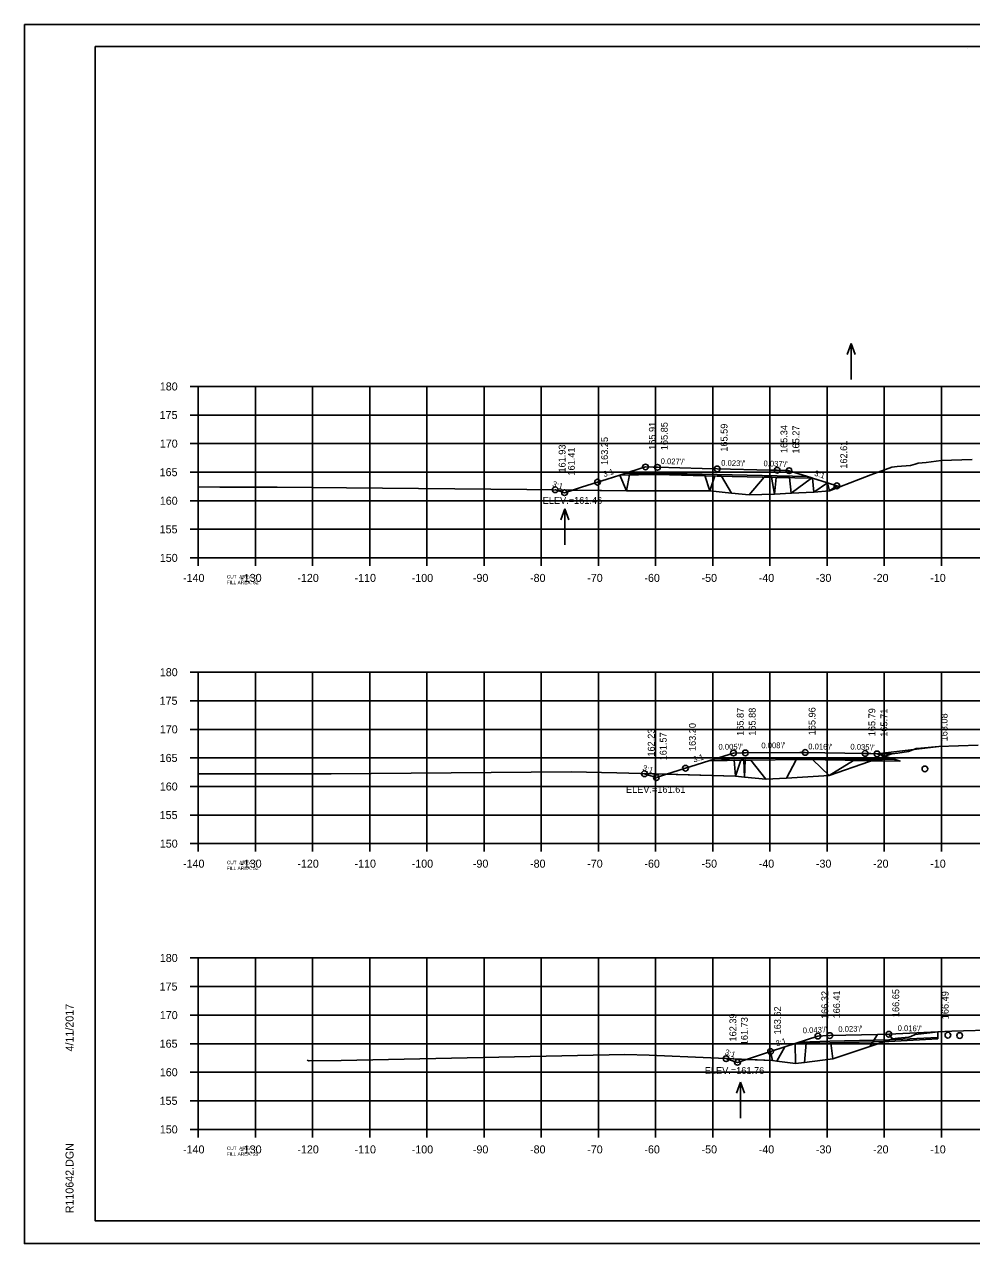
# Model space of a CAD drawing. Extents: x 1368503 to 1373085, y 379840 to 381833.
# Drawn here: x 1368502.7 to 1368668.3, y 380126 to 380339.4 of the extents above; entities that cross this region are included whole.
import ezdxf

# ---------------------------------------------------------------- set-up
doc = ezdxf.new("R2010")
doc.units = 0
for name, color, linetype in [('S_BRIDGE', 7, 'Continuous'), ('S_EDGE_PAVEMENT', 7, 'Continuous'), ('S_GRAVEL_ROAD', 7, 'Continuous'), ('S_MISC_BOUNDARY', 7, 'Continuous'), ('S_OBSCURES', 7, 'Continuous'), ('S_PHOTO_CENTERS', 7, 'Continuous'), ('S_PHOTO_NOTES', 7, 'Continuous'), ('S_RDW_PT_SYM', 7, 'Continuous'), ('S_SHOULDER', 7, 'Continuous'), ('S_STREAM_ANNOT', 7, 'Continuous'), ('S_TRAILS', 7, 'Continuous'), ('S_TREE', 7, 'Continuous')]:
    doc.layers.add(name, color=color, linetype=linetype)

msp = doc.modelspace()

# ---------------------------------------------------------------- linework, layer by layer
at = {"layer": 'S_BRIDGE'}
for p, q in [((1368515.06, 380335.49), (1368831.24, 380335.49)), ((1368515.06, 380130.03), (1368515.06, 380335.49)), ((1368667.58, 380335.23), (1368667.58, 380335.23)), ((1368667.58, 380335.23), (1368667.58, 380335.23)), ((1368515.06, 380130.03), (1368515.06, 380130.03)), ((1368831.24, 380130.03), (1368515.06, 380130.03))]:
    msp.add_line(p, q, dxfattribs=at)
at = {"layer": 'S_EDGE_PAVEMENT'}
for p, q in [((1368531.66, 380276.03), (1368533.06, 380276.03)), ((1368533.06, 380246.03), (1368533.06, 380276.03)), ((1368531.66, 380271.03), (1368533.06, 380271.03)), ((1368531.66, 380266.03), (1368533.06, 380266.03)), ((1368531.66, 380261.03), (1368533.06, 380261.03)), ((1368531.66, 380256.03), (1368533.06, 380256.03)), ((1368531.66, 380251.03), (1368533.06, 380251.03)), ((1368531.66, 380246.03), (1368533.06, 380246.03)), ((1368533.06, 380246.03), (1368813.06, 380246.03)), ((1368533.06, 380244.63), (1368533.06, 380246.03)), ((1368543.06, 380244.63), (1368543.06, 380246.03)), ((1368553.06, 380244.63), (1368553.06, 380246.03)), ((1368563.06, 380244.63), (1368563.06, 380246.03)), ((1368573.06, 380244.63), (1368573.06, 380246.03)), ((1368583.06, 380244.63), (1368583.06, 380246.03)), ((1368593.06, 380244.63), (1368593.06, 380246.03)), ((1368603.06, 380244.63), (1368603.06, 380246.03)), ((1368613.06, 380244.63), (1368613.06, 380246.03)), ((1368623.06, 380244.63), (1368623.06, 380246.03)), ((1368633.06, 380244.63), (1368633.06, 380246.03)), ((1368643.06, 380244.63), (1368643.06, 380246.03)), ((1368653.06, 380244.63), (1368653.06, 380246.03)), ((1368663.06, 380244.63), (1368663.06, 380246.03)), ((1368531.66, 380226.03), (1368533.06, 380226.03)), ((1368533.06, 380196.03), (1368533.06, 380226.03)), ((1368531.66, 380221.03), (1368533.06, 380221.03)), ((1368531.66, 380216.03), (1368533.06, 380216.03)), ((1368531.66, 380211.03), (1368533.06, 380211.03)), ((1368531.66, 380206.03), (1368533.06, 380206.03)), ((1368531.66, 380201.03), (1368533.06, 380201.03)), ((1368531.66, 380196.03), (1368533.06, 380196.03)), ((1368533.06, 380196.03), (1368813.06, 380196.03)), ((1368533.06, 380194.63), (1368533.06, 380196.03)), ((1368543.06, 380194.63), (1368543.06, 380196.03)), ((1368553.06, 380194.63), (1368553.06, 380196.03)), ((1368563.06, 380194.63), (1368563.06, 380196.03)), ((1368573.06, 380194.63), (1368573.06, 380196.03)), ((1368583.06, 380194.63), (1368583.06, 380196.03)), ((1368593.06, 380194.63), (1368593.06, 380196.03)), ((1368603.06, 380194.63), (1368603.06, 380196.03)), ((1368613.06, 380194.63), (1368613.06, 380196.03)), ((1368623.06, 380194.63), (1368623.06, 380196.03)), ((1368633.06, 380194.63), (1368633.06, 380196.03)), ((1368643.06, 380194.63), (1368643.06, 380196.03)), ((1368653.06, 380194.63), (1368653.06, 380196.03)), ((1368663.06, 380194.63), (1368663.06, 380196.03)), ((1368531.66, 380176.03), (1368533.06, 380176.03)), ((1368533.06, 380146.03), (1368533.06, 380176.03)), ((1368531.66, 380171.03), (1368533.06, 380171.03)), ((1368531.66, 380166.03), (1368533.06, 380166.03)), ((1368531.66, 380161.03), (1368533.06, 380161.03)), ((1368531.66, 380156.03), (1368533.06, 380156.03)), ((1368531.66, 380151.03), (1368533.06, 380151.03)), ((1368531.66, 380146.03), (1368533.06, 380146.03)), ((1368533.06, 380146.03), (1368813.06, 380146.03)), ((1368533.06, 380144.63), (1368533.06, 380146.03)), ((1368543.06, 380144.63), (1368543.06, 380146.03)), ((1368553.06, 380144.63), (1368553.06, 380146.03)), ((1368563.06, 380144.63), (1368563.06, 380146.03)), ((1368573.06, 380144.63), (1368573.06, 380146.03)), ((1368583.06, 380144.63), (1368583.06, 380146.03)), ((1368593.06, 380144.63), (1368593.06, 380146.03)), ((1368603.06, 380144.63), (1368603.06, 380146.03)), ((1368613.06, 380144.63), (1368613.06, 380146.03)), ((1368623.06, 380144.63), (1368623.06, 380146.03)), ((1368633.06, 380144.63), (1368633.06, 380146.03)), ((1368643.06, 380144.63), (1368643.06, 380146.03)), ((1368653.06, 380144.63), (1368653.06, 380146.03)), ((1368663.06, 380144.63), (1368663.06, 380146.03))]:
    msp.add_line(p, q, dxfattribs=at)
at = {"layer": 'S_GRAVEL_ROAD'}
for p, q in [((1368647.25, 380283.55), (1368646.55, 380281.63)), ((1368647.25, 380277.26), (1368647.25, 380283.55)), ((1368647.25, 380283.55), (1368647.95, 380281.63)), ((1368597.16, 380254.59), (1368596.46, 380252.67)), ((1368597.16, 380248.31), (1368597.16, 380254.59)), ((1368597.16, 380254.59), (1368597.86, 380252.67)), ((1368627.93, 380154.3), (1368627.23, 380152.38)), ((1368627.93, 380148.01), (1368627.93, 380154.3)), ((1368627.93, 380154.3), (1368628.63, 380152.38))]:
    msp.add_line(p, q, dxfattribs=at)
at = {"layer": 'S_MISC_BOUNDARY'}
for points in [[(1368533.06, 380258.46), (1368536.84, 380258.43), (1368546.88, 380258.42), (1368559.01, 380258.31), (1368590.51, 380258.01), (1368607.98, 380257.77), (1368622.54, 380257.74), (1368626.31, 380257.38), (1368629.4, 380257.07), (1368633.86, 380257.2), (1368636.76, 380257.33), (1368640.74, 380257.53), (1368643.49, 380257.79), (1368650.73, 380260.57), (1368654.41, 380261.93), (1368655.34, 380262.01), (1368657.66, 380262.18), (1368658.46, 380262.43), (1368658.96, 380262.62), (1368660.36, 380262.73), (1368663, 380263.05), (1368668.44, 380263.25)], [(1368533.06, 380208.24), (1368534.97, 380208.24), (1368549.28, 380208.26), (1368556.32, 380208.26), (1368598.28, 380208.57), (1368606.28, 380208.41), (1368627.03, 380207.85), (1368628.59, 380207.69), (1368632.36, 380207.29), (1368635.98, 380207.47), (1368643.42, 380207.96), (1368650.47, 380210.41), (1368654.37, 380211.74), (1368655.42, 380211.89), (1368657.32, 380212.13), (1368658.52, 380212.62), (1368658.59, 380212.65), (1368658.83, 380212.68), (1368662.61, 380213.05), (1368669.46, 380213.29)], [(1368552.14, 380158.14), (1368552.39, 380158.05), (1368552.48, 380158.02), (1368558.04, 380158.11), (1368607.66, 380159.15), (1368611.94, 380159), (1368633.51, 380158.07), (1368634.28, 380157.98), (1368637.51, 380157.57), (1368639.1, 380157.71), (1368644.08, 380158.37), (1368650.55, 380160.55), (1368654.48, 380161.89), (1368655.45, 380161.97), (1368657.35, 380162.16), (1368657.73, 380162.31), (1368658.44, 380162.64), (1368661.03, 380162.93), (1368662.42, 380163.11), (1368664.85, 380163.19), (1368673.09, 380163.45)]]:
    msp.add_lwpolyline(points, dxfattribs=at)
at = {"layer": 'S_OBSCURES'}
for points in [[(1368640.52, 380259.99), (1368634.31, 380260.12), (1368623.84, 380260.36), (1368613.38, 380260.63), (1368606.8, 380260.51)], [(1368639.68, 380260.26), (1368634.31, 380260.37), (1368623.84, 380260.61), (1368613.38, 380260.88), (1368607.63, 380260.78)], [(1368651.79, 380211.74), (1368655.83, 380210.47), (1368649.7, 380210.57), (1368639.23, 380210.74), (1368628.76, 380210.66), (1368622.38, 380210.53)], [(1368655, 380210.73), (1368649.7, 380210.82), (1368639.23, 380210.99), (1368628.76, 380210.91), (1368623.22, 380210.8)], [(1368662.42, 380161.86), (1368653.87, 380161.43), (1368643.52, 380161.19), (1368637.46, 380161.05)], [(1368662.42, 380162.11), (1368653.87, 380161.68), (1368643.52, 380161.44), (1368638.29, 380161.32)]]:
    msp.add_lwpolyline(points, dxfattribs=at)
at = {"layer": 'S_PHOTO_CENTERS'}
for p, q in [((1368533.06, 380276.03), (1368813.06, 380276.03)), ((1368533.06, 380246.03), (1368533.06, 380276.03)), ((1368543.06, 380246.03), (1368543.06, 380276.03)), ((1368553.06, 380246.03), (1368553.06, 380276.03)), ((1368563.06, 380246.03), (1368563.06, 380276.03)), ((1368573.06, 380246.03), (1368573.06, 380276.03)), ((1368583.06, 380246.03), (1368583.06, 380276.03)), ((1368593.06, 380246.03), (1368593.06, 380276.03)), ((1368603.06, 380246.03), (1368603.06, 380276.03)), ((1368613.06, 380246.03), (1368613.06, 380276.03)), ((1368623.06, 380246.03), (1368623.06, 380276.03)), ((1368633.06, 380246.03), (1368633.06, 380276.03)), ((1368643.06, 380246.03), (1368643.06, 380276.03)), ((1368653.06, 380246.03), (1368653.06, 380276.03)), ((1368663.06, 380246.03), (1368663.06, 380276.03)), ((1368533.06, 380271.03), (1368813.06, 380271.03)), ((1368533.06, 380266.03), (1368813.06, 380266.03)), ((1368533.06, 380261.03), (1368813.06, 380261.03)), ((1368533.06, 380256.03), (1368813.06, 380256.03)), ((1368533.06, 380251.03), (1368813.06, 380251.03)), ((1368533.06, 380246.03), (1368813.06, 380246.03)), ((1368533.06, 380226.03), (1368813.06, 380226.03)), ((1368533.06, 380196.03), (1368533.06, 380226.03)), ((1368543.06, 380196.03), (1368543.06, 380226.03)), ((1368553.06, 380196.03), (1368553.06, 380226.03)), ((1368563.06, 380196.03), (1368563.06, 380226.03)), ((1368573.06, 380196.03), (1368573.06, 380226.03)), ((1368583.06, 380196.03), (1368583.06, 380226.03)), ((1368593.06, 380196.03), (1368593.06, 380226.03)), ((1368603.06, 380196.03), (1368603.06, 380226.03)), ((1368613.06, 380196.03), (1368613.06, 380226.03)), ((1368623.06, 380196.03), (1368623.06, 380226.03)), ((1368633.06, 380196.03), (1368633.06, 380226.03)), ((1368643.06, 380196.03), (1368643.06, 380226.03)), ((1368653.06, 380196.03), (1368653.06, 380226.03)), ((1368663.06, 380196.03), (1368663.06, 380226.03)), ((1368533.06, 380221.03), (1368813.06, 380221.03)), ((1368533.06, 380216.03), (1368813.06, 380216.03)), ((1368533.06, 380211.03), (1368813.06, 380211.03)), ((1368533.06, 380206.03), (1368813.06, 380206.03)), ((1368533.06, 380201.03), (1368813.06, 380201.03)), ((1368533.06, 380196.03), (1368813.06, 380196.03)), ((1368533.06, 380176.03), (1368813.06, 380176.03)), ((1368533.06, 380146.03), (1368533.06, 380176.03)), ((1368543.06, 380146.03), (1368543.06, 380176.03)), ((1368553.06, 380146.03), (1368553.06, 380176.03)), ((1368563.06, 380146.03), (1368563.06, 380176.03)), ((1368573.06, 380146.03), (1368573.06, 380176.03)), ((1368583.06, 380146.03), (1368583.06, 380176.03)), ((1368593.06, 380146.03), (1368593.06, 380176.03)), ((1368603.06, 380146.03), (1368603.06, 380176.03)), ((1368613.06, 380146.03), (1368613.06, 380176.03)), ((1368623.06, 380146.03), (1368623.06, 380176.03)), ((1368633.06, 380146.03), (1368633.06, 380176.03)), ((1368643.06, 380146.03), (1368643.06, 380176.03)), ((1368653.06, 380146.03), (1368653.06, 380176.03)), ((1368663.06, 380146.03), (1368663.06, 380176.03)), ((1368533.06, 380171.03), (1368813.06, 380171.03)), ((1368533.06, 380166.03), (1368813.06, 380166.03)), ((1368533.06, 380161.03), (1368813.06, 380161.03)), ((1368533.06, 380156.03), (1368813.06, 380156.03)), ((1368533.06, 380151.03), (1368813.06, 380151.03)), ((1368533.06, 380146.03), (1368813.06, 380146.03))]:
    msp.add_line(p, q, dxfattribs=at)
at = {"layer": 'S_PHOTO_NOTES'}
for p, q in [((1368502.66, 380339.38), (1368835.99, 380339.38)), ((1368502.66, 380126.05), (1368835.99, 380126.05))]:
    msp.add_line(p, q, dxfattribs=at)
for points in [[(1368502.65, 380339.38), (1368835.99, 380339.38), (1368835.99, 380126.05), (1368502.65, 380126.05)], [(1368748.98, 380335.49), (1368748.98, 380325.61), (1368784.71, 380325.61), (1368784.71, 380322.69), (1368807.91, 380322.69), (1368807.91, 380298.36), (1368831.24, 380298.36), (1368831.24, 380130.03), (1368515.06, 380130.03), (1368515.06, 380335.49)], [(1368598.57, 380257.9), (1368607.98, 380257.77), (1368606.8, 380260.51), (1368604.61, 380259.82), (1368602.92, 380259.28), (1368600.11, 380258.39)], [(1368607.98, 380257.77), (1368622.54, 380257.74), (1368621.65, 380260.42), (1368613.38, 380260.63), (1368608.49, 380260.54)], [(1368622.54, 380257.74), (1368626.31, 380257.38), (1368624.58, 380260.35), (1368623.84, 380260.36), (1368623.43, 380260.38)], [(1368629.4, 380257.07), (1368633.86, 380257.2), (1368633.34, 380260.14), (1368632.06, 380260.17)], [(1368633.86, 380257.2), (1368636.76, 380257.33), (1368636.51, 380260.07), (1368634.31, 380260.12), (1368634.17, 380260.12)], [(1368636.76, 380257.33), (1368640.74, 380257.53), (1368640.52, 380259.99), (1368640.33, 380259.99)], [(1368595.51, 380257.96), (1368595.51, 380257.94), (1368595.56, 380257.94)], [(1368595.56, 380257.94), (1368598.57, 380257.9), (1368597.13, 380257.44), (1368596.33, 380257.7)], [(1368640.74, 380257.53), (1368643.49, 380257.79), (1368643.12, 380259.16)], [(1368643.49, 380257.79), (1368645.28, 380258.48), (1368644.77, 380258.64)], [(1368614.99, 380208.18), (1368627.03, 380207.85), (1368626.78, 380210.62), (1368622.38, 380210.53), (1368619.21, 380209.52), (1368618.29, 380209.23)], [(1368627.03, 380207.85), (1368628.59, 380207.69), (1368628.47, 380210.65), (1368627.98, 380210.64)], [(1368628.59, 380207.69), (1368632.36, 380207.29), (1368629.73, 380210.66), (1368628.76, 380210.66), (1368628.71, 380210.65)], [(1368635.98, 380207.47), (1368643.42, 380207.96), (1368640.55, 380210.72), (1368639.23, 380210.74), (1368637.62, 380210.72)], [(1368643.42, 380207.96), (1368650.47, 380210.41), (1368650.39, 380210.55), (1368649.7, 380210.57), (1368647.65, 380210.6)], [(1368650.47, 380210.41), (1368650.88, 380210.55), (1368650.5, 380210.55)], [(1368650.88, 380210.55), (1368653.13, 380211.32), (1368655.83, 380210.47)], [(1368653.13, 380211.32), (1368654.37, 380211.74), (1368651.79, 380211.74)], [(1368611.1, 380208.26), (1368611.1, 380208.28), (1368614.99, 380208.18), (1368614.62, 380208.06), (1368613.19, 380207.6), (1368611.66, 380208.09)], [(1368650.55, 380160.55), (1368654.48, 380161.89), (1368653.87, 380162.68), (1368651.86, 380162.63), (1368651.06, 380161.36)], [(1368628.94, 380158.27), (1368633.51, 380158.07), (1368633.18, 380159.65)], [(1368634.28, 380157.98), (1368637.51, 380157.57), (1368637.46, 380161.05), (1368635.69, 380160.47)], [(1368639.1, 380157.71), (1368644.08, 380158.37), (1368643.69, 380161.19), (1368643.52, 380161.19), (1368639.42, 380161.09)], [(1368625.38, 380158.41), (1368625.38, 380158.42), (1368628.94, 380158.27), (1368628.81, 380158.22), (1368627.39, 380157.76), (1368625.66, 380158.32)]]:
    msp.add_lwpolyline(points, close=True, dxfattribs=at)
for centre in [(1368611.29, 380261.94), (1368613.38, 380261.88), (1368623.84, 380261.61), (1368634.31, 380261.37), (1368636.4, 380261.29), (1368602.92, 380259.28), (1368595.51, 380257.96), (1368597.13, 380257.44), (1368644.77, 380258.64), (1368628.76, 380211.91), (1368639.23, 380211.99), (1368626.67, 380211.89), (1368649.7, 380211.82), (1368651.79, 380211.74), (1368611.1, 380208.26), (1368618.29, 380209.23), (1368660.16, 380209.11), (1368613.19, 380207.6), (1368641.46, 380162.35), (1368643.52, 380162.44), (1368653.87, 380162.68), (1368664.19, 380162.52), (1368666.25, 380162.44), (1368633.18, 380159.65), (1368625.38, 380158.41), (1368627.39, 380157.76)]:
    msp.add_circle(centre, 0.5, dxfattribs=at)
at = {"layer": 'S_STREAM_ANNOT'}
for points in [[(1368595.51, 380257.96), (1368596.33, 380257.7), (1368597.13, 380257.44), (1368600.11, 380258.39), (1368602.92, 380259.28), (1368604.61, 380259.82), (1368606.8, 380260.51), (1368608.58, 380261.08), (1368611.29, 380261.94), (1368612.65, 380261.91), (1368613.38, 380261.88), (1368621.23, 380261.7), (1368623.84, 380261.61), (1368633.11, 380261.41), (1368634.31, 380261.37), (1368636.24, 380261.3), (1368636.4, 380261.29), (1368640.39, 380260.03), (1368640.52, 380259.99), (1368643.12, 380259.16), (1368644.77, 380258.64), (1368645.28, 380258.48)], [(1368611.1, 380208.26), (1368611.66, 380208.09), (1368613.19, 380207.6), (1368614.62, 380208.06), (1368618.29, 380209.23), (1368619.21, 380209.52), (1368622.38, 380210.53), (1368623.28, 380210.82), (1368626.67, 380211.89), (1368628.42, 380211.91), (1368628.76, 380211.91), (1368638.27, 380212), (1368639.23, 380211.99), (1368649.61, 380211.82), (1368649.7, 380211.82), (1368650.73, 380211.78), (1368651.79, 380211.74)], [(1368625.38, 380158.41), (1368625.66, 380158.32), (1368627.39, 380157.76), (1368628.81, 380158.22), (1368633.18, 380159.65), (1368635.69, 380160.47), (1368637.46, 380161.05), (1368639.48, 380161.71), (1368641.46, 380162.35), (1368642.33, 380162.39), (1368643.52, 380162.44), (1368651.86, 380162.63), (1368653.87, 380162.68), (1368662.42, 380163.11)]]:
    msp.add_lwpolyline(points, dxfattribs=at)
at = {"layer": 'S_TREE'}
for p, q in [((1368662.61, 380213.05), (1368651.79, 380211.74)), ((1368653.87, 380162.68), (1368662.42, 380163.11)), ((1368662.42, 380161.86), (1368662.42, 380163.11))]:
    msp.add_line(p, q, dxfattribs=at)

# ---------------------------------------------------------------- texts
at = {"layer": 'S_BRIDGE'}
for s, p in [('4/11/2017', (1368511.25, 380159.67)), ('R110642.DGN', (1368511.25, 380131.35))]:
    msp.add_text(s, height=1.4, rotation=90, dxfattribs=at).set_placement(p)
at = {"layer": 'S_GRAVEL_ROAD'}
for s, p in [('ELEV.=161.46', (1368593.32, 380255.49)), ('ELEV.=161.61', (1368607.88, 380204.92)), ('ELEV.=161.76', (1368621.67, 380155.73))]:
    msp.add_text(s, height=1.2, dxfattribs=at).set_placement(p)
at = {"layer": 'S_RDW_PT_SYM'}
for s, rotation, p in [('3:1', 17.6176, (1368604.06, 380260.17)), ("0.027'/'", 358.5286, (1368613.93, 380262.47)), ("0.023'/'", 358.6679, (1368624.52, 380262.17)), ("0.037'/'", 357.8922, (1368631.92, 380262.08)), ('3:1', 342.4764, (1368594.91, 380258.56)), ('3:1', 342.4088, (1368640.74, 380260.44)), ("0.005'/'", 0.2952, (1368624.06, 380212.48)), ("0.008'/'", 0.4479, (1368631.56, 380212.71)), ("0.016'/'", 359.0608, (1368639.75, 380212.54)), ("0.035'/'", 357.9899, (1368647.12, 380212.51)), ('3:1', 17.6663, (1368619.78, 380210.22)), ('3:1', 342.428, (1368610.7, 380208.89)), ("0.043'/'", 2.4405, (1368638.82, 380162.84)), ("0.023'/'", 1.329, (1368645.03, 380163.07)), ("0.016'/'", 359.104, (1368655.39, 380163.25)), ('3:1', 18.0741, (1368634.27, 380160.53)), ('3:1', 342.0067, (1368625.08, 380159.15))]:
    msp.add_text(s, height=1, rotation=rotation, dxfattribs=at).set_placement(p)
at = {"layer": 'S_SHOULDER'}
for s, p in [('165.91', (1368613.09, 380264.94)), ('165.85', (1368615.18, 380264.88)), ('165.59', (1368625.64, 380264.61)), ('165.34', (1368636.11, 380264.37)), ('165.27', (1368638.2, 380264.29)), ('161.93', (1368597.31, 380260.96)), ('163.25', (1368604.72, 380262.28)), ('162.61', (1368646.57, 380261.64)), ('161.41', (1368598.93, 380260.44)), ('165.87', (1368628.47, 380214.89)), ('165.88', (1368630.56, 380214.91)), ('165.96', (1368641.03, 380214.99)), ('165.79', (1368651.5, 380214.82)), ('165.71', (1368653.59, 380214.74)), ('163.20', (1368620.09, 380212.23)), ('163.08', (1368664.12, 380213.92)), ('162.23', (1368612.9, 380211.26)), ('161.57', (1368614.99, 380210.6)), ('166.32', (1368643.26, 380165.35)), ('166.41', (1368645.32, 380165.44)), ('166.65', (1368655.67, 380165.68)), ('166.49', (1368664.31, 380165.31)), ('162.39', (1368627.18, 380161.41)), ('161.73', (1368629.19, 380160.76)), ('163.62', (1368634.98, 380162.65))]:
    msp.add_text(s, height=1.2, rotation=90, dxfattribs=at).set_placement(p)
at = {"layer": 'S_TRAILS'}
for s, height, p in [('180', 1.4, (1368526.34, 380275.33)), ('175', 1.4, (1368526.31, 380270.33)), ('170', 1.4, (1368526.34, 380265.33)), ('165', 1.4, (1368526.31, 380260.33)), ('160', 1.4, (1368526.34, 380255.33)), ('155', 1.4, (1368526.31, 380250.33)), ('150', 1.4, (1368526.34, 380245.33)), ('-140', 1.4, (1368530.4, 380241.83)), ('CUT  AREA: 1', 0.6, (1368538.06, 380242.43)), ('-130', 1.4, (1368540.4, 380241.83)), ('-120', 1.4, (1368550.4, 380241.83)), ('-110', 1.4, (1368560.4, 380241.83)), ('-100', 1.4, (1368570.4, 380241.83)), ('-90', 1.4, (1368581.1, 380241.83)), ('-80', 1.4, (1368591.1, 380241.83)), ('-70', 1.4, (1368601.1, 380241.83)), ('-60', 1.4, (1368611.1, 380241.83)), ('-50', 1.4, (1368621.1, 380241.83)), ('-40', 1.4, (1368631.1, 380241.83)), ('-30', 1.4, (1368641.1, 380241.83)), ('-20', 1.4, (1368651.1, 380241.83)), ('-10', 1.4, (1368661.1, 380241.83)), ('FILL AREA: 82', 0.6, (1368538.06, 380241.43)), ('180', 1.4, (1368526.34, 380225.33)), ('175', 1.4, (1368526.31, 380220.33)), ('170', 1.4, (1368526.34, 380215.33)), ('165', 1.4, (1368526.31, 380210.33)), ('160', 1.4, (1368526.34, 380205.33)), ('155', 1.4, (1368526.31, 380200.33)), ('150', 1.4, (1368526.34, 380195.33)), ('-140', 1.4, (1368530.4, 380191.83)), ('-130', 1.4, (1368540.4, 380191.83)), ('-120', 1.4, (1368550.4, 380191.83)), ('-110', 1.4, (1368560.4, 380191.83)), ('-100', 1.4, (1368570.4, 380191.83)), ('-90', 1.4, (1368581.1, 380191.83)), ('-80', 1.4, (1368591.1, 380191.83)), ('-70', 1.4, (1368601.1, 380191.83)), ('-60', 1.4, (1368611.1, 380191.83)), ('-50', 1.4, (1368621.1, 380191.83)), ('-40', 1.4, (1368631.1, 380191.83)), ('-30', 1.4, (1368641.1, 380191.83)), ('-20', 1.4, (1368651.1, 380191.83)), ('-10', 1.4, (1368661.1, 380191.83)), ('CUT  AREA: 3', 0.6, (1368538.06, 380192.43)), ('FILL AREA: 52', 0.6, (1368538.06, 380191.43)), ('180', 1.4, (1368526.34, 380175.33)), ('175', 1.4, (1368526.31, 380170.33)), ('170', 1.4, (1368526.34, 380165.33)), ('165', 1.4, (1368526.31, 380160.33)), ('160', 1.4, (1368526.34, 380155.33)), ('155', 1.4, (1368526.31, 380150.33)), ('150', 1.4, (1368526.34, 380145.33)), ('-140', 1.4, (1368530.4, 380141.83)), ('CUT  AREA: 1', 0.6, (1368538.06, 380142.43)), ('FILL AREA: 29', 0.6, (1368538.06, 380141.43)), ('-130', 1.4, (1368540.4, 380141.83)), ('-120', 1.4, (1368550.4, 380141.83)), ('-110', 1.4, (1368560.4, 380141.83)), ('-100', 1.4, (1368570.4, 380141.83)), ('-90', 1.4, (1368581.1, 380141.83)), ('-80', 1.4, (1368591.1, 380141.83)), ('-70', 1.4, (1368601.1, 380141.83)), ('-60', 1.4, (1368611.1, 380141.83)), ('-50', 1.4, (1368621.1, 380141.83)), ('-40', 1.4, (1368631.1, 380141.83)), ('-30', 1.4, (1368641.1, 380141.83)), ('-20', 1.4, (1368651.1, 380141.83)), ('-10', 1.4, (1368661.1, 380141.83))]:
    msp.add_text(s, height=height, dxfattribs=at).set_placement(p)

doc.saveas('drawing.dxf')
